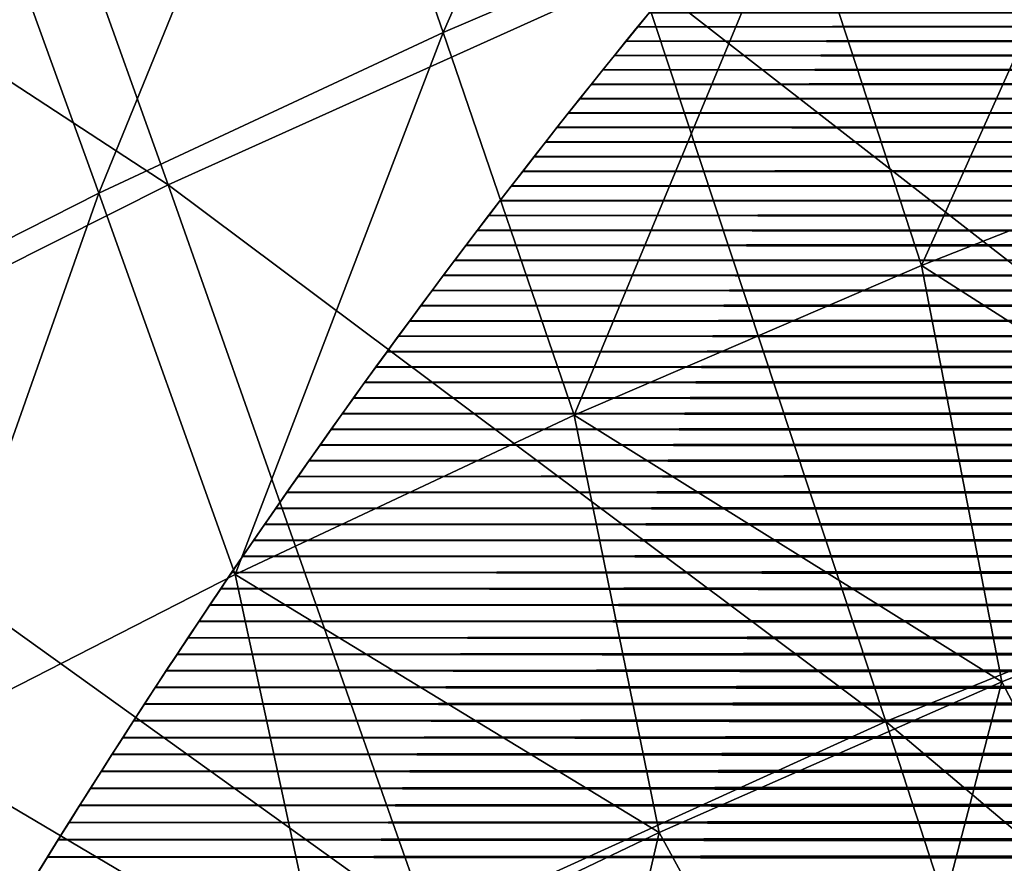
# Model space of a CAD drawing. Header units: millimetres. Extents: x -300 to 300, y -500 to 500.
# Tile 693 of 988: x -119 to -105, y 383 to 396. Entities that reach past the tile are written whole.
import ezdxf

# ---------------------------------------------------------------- set-up
doc = ezdxf.new("R2010")
doc.units = ezdxf.units.MM
doc.header["$LTSCALE"] = 81.481481
for name, color, linetype in [('20', 7, 'CONTINUOUS'), ('22', 7, 'CONTINUOUS'), ('3', 7, 'CONTINUOUS'), ('5', 7, 'CONTINUOUS'), ('6', 7, 'CONTINUOUS')]:
    doc.layers.add(name, color=color, linetype=linetype)

msp = doc.modelspace()

# ---------------------------------------------------------------- linework, layer by layer
at = {"layer": '20', "color": 7, "linetype": 'CONTINUOUS'}
for points in [[(-127.574, 400.319, 58.066), (-116.995, 393.4, 60.571), (-120.702, 403.737, 58.223), (-127.574, 400.319, 58.066)], [(-116.995, 393.4, 60.571), (-110.11, 396.501, 60.719), (-120.702, 403.737, 58.223), (-116.995, 393.4, 60.571)], [(-123.667, 390.043, 60.415), (-116.995, 393.4, 60.571), (-127.574, 400.319, 58.066), (-123.667, 390.043, 60.415)], [(-110.11, 396.501, 60.719), (-99.611, 388.334, 63.002), (-103.007, 399.347, 60.86), (-110.11, 396.501, 60.719)], [(-116.995, 393.4, 60.571), (-106.487, 385.543, 62.863), (-110.11, 396.501, 60.719), (-116.995, 393.4, 60.571)], [(-106.487, 385.543, 62.863), (-99.611, 388.334, 63.002), (-110.11, 396.501, 60.719), (-106.487, 385.543, 62.863)], [(-123.667, 390.043, 60.415), (-113.156, 382.504, 62.717), (-116.995, 393.4, 60.571), (-123.667, 390.043, 60.415)], [(-113.156, 382.504, 62.717), (-106.487, 385.543, 62.863), (-116.995, 393.4, 60.571), (-113.156, 382.504, 62.717)], [(-119.617, 379.214, 62.564), (-113.156, 382.504, 62.717), (-123.667, 390.043, 60.415), (-119.617, 379.214, 62.564)], [(-106.487, 385.543, 62.863), (-96.106, 376.765, 64.949), (-99.611, 388.334, 63.002), (-106.487, 385.543, 62.863)], [(-113.156, 382.504, 62.717), (-102.748, 374.036, 64.814), (-106.487, 385.543, 62.863), (-113.156, 382.504, 62.717)], [(-102.748, 374.036, 64.814), (-96.106, 376.765, 64.949), (-106.487, 385.543, 62.863), (-102.748, 374.036, 64.814)]]:
    msp.add_3dface(points, dxfattribs=at)
at = {"layer": '22', "color": 7, "linetype": 'CONTINUOUS'}
for points in [[(-114.843, 401.046, 44.033), (-109.596, 403.272, 44.141), (-112.968, 395.627, 45.274), (-114.843, 401.046, 44.033)], [(-112.968, 395.627, 45.274), (-109.596, 403.272, 44.141), (-107.801, 397.837, 45.381), (-112.968, 395.627, 45.274)], [(-119.964, 398.675, 43.921), (-114.843, 401.046, 44.033), (-118.011, 393.275, 45.163), (-119.964, 398.675, 43.921)], [(-118.011, 393.275, 45.163), (-114.843, 401.046, 44.033), (-112.968, 395.627, 45.274), (-118.011, 393.275, 45.163)], [(-107.801, 397.837, 45.381), (-102.51, 399.907, 45.484), (-105.965, 392.215, 46.566), (-107.801, 397.837, 45.381)], [(-105.965, 392.215, 46.566), (-102.51, 399.907, 45.484), (-100.76, 394.268, 46.669), (-105.965, 392.215, 46.566)], [(-122.933, 390.78, 45.048), (-119.964, 398.675, 43.921), (-118.011, 393.275, 45.163), (-122.933, 390.78, 45.048)], [(-112.968, 395.627, 45.274), (-107.801, 397.837, 45.381), (-111.049, 390.024, 46.46), (-112.968, 395.627, 45.274)], [(-111.049, 390.024, 46.46), (-107.801, 397.837, 45.381), (-105.965, 392.215, 46.566), (-111.049, 390.024, 46.46)], [(-118.011, 393.275, 45.163), (-112.968, 395.627, 45.274), (-116.013, 387.693, 46.349), (-118.011, 393.275, 45.163)], [(-116.013, 387.693, 46.349), (-112.968, 395.627, 45.274), (-111.049, 390.024, 46.46), (-116.013, 387.693, 46.349)], [(-105.965, 392.215, 46.566), (-100.76, 394.268, 46.669), (-99.654, 388.185, 47.785), (-105.965, 392.215, 46.566)], [(-122.933, 390.78, 45.048), (-118.011, 393.275, 45.163), (-120.856, 385.22, 46.236), (-122.933, 390.78, 45.048)], [(-120.856, 385.22, 46.236), (-118.011, 393.275, 45.163), (-116.013, 387.693, 46.349), (-120.856, 385.22, 46.236)], [(-111.049, 390.024, 46.46), (-105.965, 392.215, 46.566), (-104.789, 386.12, 47.683), (-111.049, 390.024, 46.46)], [(-104.789, 386.12, 47.683), (-105.965, 392.215, 46.566), (-99.654, 388.185, 47.785), (-104.789, 386.12, 47.683)], [(-116.013, 387.693, 46.349), (-111.049, 390.024, 46.46), (-109.803, 383.916, 47.576), (-116.013, 387.693, 46.349)], [(-109.803, 383.916, 47.576), (-111.049, 390.024, 46.46), (-104.789, 386.12, 47.683), (-109.803, 383.916, 47.576)], [(-104.789, 386.12, 47.683), (-99.654, 388.185, 47.785), (-101.87, 380.558, 48.78), (-104.789, 386.12, 47.683)], [(-120.856, 385.22, 46.236), (-116.013, 387.693, 46.349), (-114.697, 381.572, 47.465), (-120.856, 385.22, 46.236)], [(-114.697, 381.572, 47.465), (-116.013, 387.693, 46.349), (-109.803, 383.916, 47.576), (-114.697, 381.572, 47.465)], [(-109.803, 383.916, 47.576), (-104.789, 386.12, 47.683), (-106.793, 378.417, 48.676), (-109.803, 383.916, 47.576)], [(-104.789, 386.12, 47.683), (-101.87, 380.558, 48.78), (-106.793, 378.417, 48.676), (-104.789, 386.12, 47.683)], [(-119.473, 379.085, 47.352), (-120.856, 385.22, 46.236), (-114.697, 381.572, 47.465), (-119.473, 379.085, 47.352)], [(-114.697, 381.572, 47.465), (-109.803, 383.916, 47.576), (-111.601, 376.138, 48.568), (-114.697, 381.572, 47.465)], [(-109.803, 383.916, 47.576), (-106.793, 378.417, 48.676), (-111.601, 376.138, 48.568), (-109.803, 383.916, 47.576)]]:
    msp.add_3dface(points, dxfattribs=at)
at = {"layer": '3', "color": 7, "linetype": 'CONTINUOUS'}
for points in [[(-110.121, 395.709, 11), (-110.118, 395.713, 16), (-109.949, 395.918, 11), (-110.121, 395.709, 11)], [(-110.118, 395.713, 16), (-109.946, 395.922, 16), (-109.949, 395.918, 11), (-110.118, 395.713, 16)], [(-110.291, 395.499, 11), (-110.289, 395.503, 16), (-110.121, 395.709, 11), (-110.291, 395.499, 11)], [(-110.289, 395.503, 16), (-110.118, 395.713, 16), (-110.121, 395.709, 11), (-110.289, 395.503, 16)], [(-110.461, 395.289, 11), (-110.459, 395.293, 16), (-110.291, 395.499, 11), (-110.461, 395.289, 11)], [(-110.459, 395.293, 16), (-110.289, 395.503, 16), (-110.291, 395.499, 11), (-110.459, 395.293, 16)], [(-110.628, 395.083, 16), (-110.459, 395.293, 16), (-110.461, 395.289, 11), (-110.628, 395.083, 16)], [(-110.631, 395.079, 11), (-110.628, 395.083, 16), (-110.461, 395.289, 11), (-110.631, 395.079, 11)], [(-110.799, 394.869, 11), (-110.797, 394.873, 16), (-110.631, 395.079, 11), (-110.799, 394.869, 11)], [(-110.797, 394.873, 16), (-110.628, 395.083, 16), (-110.631, 395.079, 11), (-110.797, 394.873, 16)], [(-110.967, 394.659, 11), (-110.965, 394.662, 16), (-110.799, 394.869, 11), (-110.967, 394.659, 11)], [(-110.965, 394.662, 16), (-110.797, 394.873, 16), (-110.799, 394.869, 11), (-110.965, 394.662, 16)], [(-111.135, 394.448, 11), (-111.132, 394.451, 16), (-110.967, 394.659, 11), (-111.135, 394.448, 11)], [(-111.132, 394.451, 16), (-110.965, 394.662, 16), (-110.967, 394.659, 11), (-111.132, 394.451, 16)], [(-111.302, 394.236, 11), (-111.299, 394.24, 16), (-111.135, 394.448, 11), (-111.302, 394.236, 11)], [(-111.299, 394.24, 16), (-111.132, 394.451, 16), (-111.135, 394.448, 11), (-111.299, 394.24, 16)], [(-111.469, 394.023, 11), (-111.466, 394.027, 16), (-111.302, 394.236, 11), (-111.469, 394.023, 11)], [(-111.466, 394.027, 16), (-111.299, 394.24, 16), (-111.302, 394.236, 11), (-111.466, 394.027, 16)], [(-111.636, 393.81, 11), (-111.634, 393.813, 16), (-111.469, 394.023, 11), (-111.636, 393.81, 11)], [(-111.634, 393.813, 16), (-111.466, 394.027, 16), (-111.469, 394.023, 11), (-111.634, 393.813, 16)], [(-111.803, 393.595, 11), (-111.8, 393.599, 16), (-111.636, 393.81, 11), (-111.803, 393.595, 11)], [(-111.8, 393.599, 16), (-111.634, 393.813, 16), (-111.636, 393.81, 11), (-111.8, 393.599, 16)], [(-111.97, 393.38, 11), (-111.967, 393.383, 16), (-111.803, 393.595, 11), (-111.97, 393.38, 11)], [(-111.967, 393.383, 16), (-111.8, 393.599, 16), (-111.803, 393.595, 11), (-111.967, 393.383, 16)], [(-112.136, 393.164, 11), (-112.133, 393.167, 16), (-111.97, 393.38, 11), (-112.136, 393.164, 11)], [(-112.133, 393.167, 16), (-111.967, 393.383, 16), (-111.97, 393.38, 11), (-112.133, 393.167, 16)], [(-112.302, 392.947, 11), (-112.3, 392.95, 16), (-112.136, 393.164, 11), (-112.302, 392.947, 11)], [(-112.3, 392.95, 16), (-112.133, 393.167, 16), (-112.136, 393.164, 11), (-112.3, 392.95, 16)], [(-112.468, 392.729, 11), (-112.466, 392.732, 16), (-112.302, 392.947, 11), (-112.468, 392.729, 11)], [(-112.466, 392.732, 16), (-112.3, 392.95, 16), (-112.302, 392.947, 11), (-112.466, 392.732, 16)], [(-112.634, 392.51, 11), (-112.631, 392.514, 16), (-112.468, 392.729, 11), (-112.634, 392.51, 11)], [(-112.631, 392.514, 16), (-112.466, 392.732, 16), (-112.468, 392.729, 11), (-112.631, 392.514, 16)], [(-112.8, 392.291, 11), (-112.797, 392.294, 16), (-112.634, 392.51, 11), (-112.8, 392.291, 11)], [(-112.797, 392.294, 16), (-112.631, 392.514, 16), (-112.634, 392.51, 11), (-112.797, 392.294, 16)], [(-112.965, 392.07, 11), (-112.962, 392.074, 16), (-112.8, 392.291, 11), (-112.965, 392.07, 11)], [(-112.962, 392.074, 16), (-112.797, 392.294, 16), (-112.8, 392.291, 11), (-112.962, 392.074, 16)], [(-113.13, 391.849, 11), (-113.128, 391.853, 16), (-112.965, 392.07, 11), (-113.13, 391.849, 11)], [(-113.128, 391.853, 16), (-112.962, 392.074, 16), (-112.965, 392.07, 11), (-113.128, 391.853, 16)], [(-113.295, 391.627, 11), (-113.293, 391.63, 16), (-113.13, 391.849, 11), (-113.295, 391.627, 11)], [(-113.293, 391.63, 16), (-113.128, 391.853, 16), (-113.13, 391.849, 11), (-113.293, 391.63, 16)], [(-113.46, 391.404, 11), (-113.457, 391.407, 16), (-113.295, 391.627, 11), (-113.46, 391.404, 11)], [(-113.457, 391.407, 16), (-113.293, 391.63, 16), (-113.295, 391.627, 11), (-113.457, 391.407, 16)], [(-113.625, 391.18, 11), (-113.622, 391.183, 16), (-113.46, 391.404, 11), (-113.625, 391.18, 11)], [(-113.622, 391.183, 16), (-113.457, 391.407, 16), (-113.46, 391.404, 11), (-113.622, 391.183, 16)], [(-113.789, 390.955, 11), (-113.786, 390.959, 16), (-113.625, 391.18, 11), (-113.789, 390.955, 11)], [(-113.786, 390.959, 16), (-113.622, 391.183, 16), (-113.625, 391.18, 11), (-113.786, 390.959, 16)], [(-113.953, 390.729, 11), (-113.951, 390.733, 16), (-113.789, 390.955, 11), (-113.953, 390.729, 11)], [(-113.951, 390.733, 16), (-113.786, 390.959, 16), (-113.789, 390.955, 11), (-113.951, 390.733, 16)], [(-114.117, 390.503, 11), (-114.114, 390.507, 16), (-113.953, 390.729, 11), (-114.117, 390.503, 11)], [(-114.114, 390.507, 16), (-113.951, 390.733, 16), (-113.953, 390.729, 11), (-114.114, 390.507, 16)], [(-114.281, 390.275, 11), (-114.278, 390.279, 16), (-114.117, 390.503, 11), (-114.281, 390.275, 11)], [(-114.278, 390.279, 16), (-114.114, 390.507, 16), (-114.117, 390.503, 11), (-114.278, 390.279, 16)], [(-114.444, 390.047, 11), (-114.441, 390.051, 16), (-114.281, 390.275, 11), (-114.444, 390.047, 11)], [(-114.441, 390.051, 16), (-114.278, 390.279, 16), (-114.281, 390.275, 11), (-114.441, 390.051, 16)], [(-114.607, 389.818, 11), (-114.605, 389.822, 16), (-114.444, 390.047, 11), (-114.607, 389.818, 11)], [(-114.605, 389.822, 16), (-114.441, 390.051, 16), (-114.444, 390.047, 11), (-114.605, 389.822, 16)], [(-114.77, 389.588, 11), (-114.767, 389.592, 16), (-114.607, 389.818, 11), (-114.77, 389.588, 11)], [(-114.767, 389.592, 16), (-114.605, 389.822, 16), (-114.607, 389.818, 11), (-114.767, 389.592, 16)], [(-114.933, 389.358, 11), (-114.93, 389.362, 16), (-114.77, 389.588, 11), (-114.933, 389.358, 11)], [(-114.93, 389.362, 16), (-114.767, 389.592, 16), (-114.77, 389.588, 11), (-114.93, 389.362, 16)], [(-115.095, 389.126, 11), (-115.092, 389.13, 16), (-114.933, 389.358, 11), (-115.095, 389.126, 11)], [(-115.092, 389.13, 16), (-114.93, 389.362, 16), (-114.933, 389.358, 11), (-115.092, 389.13, 16)], [(-115.257, 388.894, 11), (-115.255, 388.898, 16), (-115.095, 389.126, 11), (-115.257, 388.894, 11)], [(-115.255, 388.898, 16), (-115.092, 389.13, 16), (-115.095, 389.126, 11), (-115.255, 388.898, 16)], [(-115.419, 388.661, 11), (-115.417, 388.665, 16), (-115.257, 388.894, 11), (-115.419, 388.661, 11)], [(-115.417, 388.665, 16), (-115.255, 388.898, 16), (-115.257, 388.894, 11), (-115.417, 388.665, 16)], [(-115.581, 388.427, 11), (-115.578, 388.43, 16), (-115.419, 388.661, 11), (-115.581, 388.427, 11)], [(-115.578, 388.43, 16), (-115.417, 388.665, 16), (-115.419, 388.661, 11), (-115.578, 388.43, 16)], [(-115.742, 388.192, 11), (-115.74, 388.196, 16), (-115.581, 388.427, 11), (-115.742, 388.192, 11)], [(-115.74, 388.196, 16), (-115.578, 388.43, 16), (-115.581, 388.427, 11), (-115.74, 388.196, 16)], [(-115.903, 387.956, 11), (-115.901, 387.96, 16), (-115.742, 388.192, 11), (-115.903, 387.956, 11)], [(-115.901, 387.96, 16), (-115.74, 388.196, 16), (-115.742, 388.192, 11), (-115.901, 387.96, 16)], [(-116.064, 387.72, 11), (-116.061, 387.723, 16), (-115.903, 387.956, 11), (-116.064, 387.72, 11)], [(-116.061, 387.723, 16), (-115.901, 387.96, 16), (-115.903, 387.956, 11), (-116.061, 387.723, 16)], [(-116.224, 387.482, 11), (-116.222, 387.486, 16), (-116.064, 387.72, 11), (-116.224, 387.482, 11)], [(-116.222, 387.486, 16), (-116.061, 387.723, 16), (-116.064, 387.72, 11), (-116.222, 387.486, 16)], [(-116.384, 387.244, 11), (-116.382, 387.248, 16), (-116.224, 387.482, 11), (-116.384, 387.244, 11)], [(-116.382, 387.248, 16), (-116.222, 387.486, 16), (-116.224, 387.482, 11), (-116.382, 387.248, 16)], [(-116.544, 387.005, 11), (-116.542, 387.009, 16), (-116.384, 387.244, 11), (-116.544, 387.005, 11)], [(-116.542, 387.009, 16), (-116.382, 387.248, 16), (-116.384, 387.244, 11), (-116.542, 387.009, 16)], [(-116.704, 386.765, 11), (-116.702, 386.768, 16), (-116.544, 387.005, 11), (-116.704, 386.765, 11)], [(-116.702, 386.768, 16), (-116.542, 387.009, 16), (-116.544, 387.005, 11), (-116.702, 386.768, 16)], [(-116.864, 386.524, 11), (-116.861, 386.527, 16), (-116.704, 386.765, 11), (-116.864, 386.524, 11)], [(-116.861, 386.527, 16), (-116.702, 386.768, 16), (-116.704, 386.765, 11), (-116.861, 386.527, 16)], [(-117.023, 386.282, 11), (-117.021, 386.286, 16), (-116.864, 386.524, 11), (-117.023, 386.282, 11)], [(-117.021, 386.286, 16), (-116.861, 386.527, 16), (-116.864, 386.524, 11), (-117.021, 386.286, 16)], [(-117.183, 386.039, 11), (-117.18, 386.043, 16), (-117.023, 386.282, 11), (-117.183, 386.039, 11)], [(-117.18, 386.043, 16), (-117.021, 386.286, 16), (-117.023, 386.282, 11), (-117.18, 386.043, 16)], [(-117.341, 385.795, 11), (-117.339, 385.799, 16), (-117.183, 386.039, 11), (-117.341, 385.795, 11)], [(-117.339, 385.799, 16), (-117.18, 386.043, 16), (-117.183, 386.039, 11), (-117.339, 385.799, 16)], [(-117.5, 385.55, 11), (-117.497, 385.554, 16), (-117.341, 385.795, 11), (-117.5, 385.55, 11)], [(-117.497, 385.554, 16), (-117.339, 385.799, 16), (-117.341, 385.795, 11), (-117.497, 385.554, 16)], [(-117.658, 385.304, 11), (-117.656, 385.308, 16), (-117.5, 385.55, 11), (-117.658, 385.304, 11)], [(-117.656, 385.308, 16), (-117.497, 385.554, 16), (-117.5, 385.55, 11), (-117.656, 385.308, 16)], [(-117.817, 385.057, 11), (-117.814, 385.061, 16), (-117.658, 385.304, 11), (-117.817, 385.057, 11)], [(-117.814, 385.061, 16), (-117.656, 385.308, 16), (-117.658, 385.304, 11), (-117.814, 385.061, 16)], [(-117.975, 384.81, 11), (-117.972, 384.814, 16), (-117.817, 385.057, 11), (-117.975, 384.81, 11)], [(-117.972, 384.814, 16), (-117.814, 385.061, 16), (-117.817, 385.057, 11), (-117.972, 384.814, 16)], [(-118.132, 384.561, 11), (-118.13, 384.565, 16), (-117.975, 384.81, 11), (-118.132, 384.561, 11)], [(-118.13, 384.565, 16), (-117.972, 384.814, 16), (-117.975, 384.81, 11), (-118.13, 384.565, 16)], [(-118.29, 384.311, 11), (-118.288, 384.315, 16), (-118.132, 384.561, 11), (-118.29, 384.311, 11)], [(-118.288, 384.315, 16), (-118.13, 384.565, 16), (-118.132, 384.561, 11), (-118.288, 384.315, 16)], [(-118.447, 384.061, 11), (-118.445, 384.064, 16), (-118.29, 384.311, 11), (-118.447, 384.061, 11)], [(-118.445, 384.064, 16), (-118.288, 384.315, 16), (-118.29, 384.311, 11), (-118.445, 384.064, 16)], [(-118.605, 383.809, 11), (-118.602, 383.812, 16), (-118.447, 384.061, 11), (-118.605, 383.809, 11)], [(-118.602, 383.812, 16), (-118.445, 384.064, 16), (-118.447, 384.061, 11), (-118.602, 383.812, 16)], [(-118.762, 383.556, 11), (-118.759, 383.559, 16), (-118.605, 383.809, 11), (-118.762, 383.556, 11)], [(-118.759, 383.559, 16), (-118.602, 383.812, 16), (-118.605, 383.809, 11), (-118.759, 383.559, 16)], [(-118.918, 383.302, 11), (-118.916, 383.305, 16), (-118.762, 383.556, 11), (-118.918, 383.302, 11)], [(-118.916, 383.305, 16), (-118.759, 383.559, 16), (-118.762, 383.556, 11), (-118.916, 383.305, 16)]]:
    msp.add_3dface(points, dxfattribs=at)
at = {"layer": '5', "color": 7, "linetype": 'CONTINUOUS'}
for points in [[(110.118, 395.713, 11), (-110.121, 395.709, 11), (-109.949, 395.918, 11), (110.118, 395.713, 11)], [(109.946, 395.922, 11), (110.118, 395.713, 11), (-109.949, 395.918, 11), (109.946, 395.922, 11)], [(110.289, 395.503, 11), (-110.291, 395.499, 11), (-110.121, 395.709, 11), (110.289, 395.503, 11)], [(110.118, 395.713, 11), (110.289, 395.503, 11), (-110.121, 395.709, 11), (110.118, 395.713, 11)], [(110.459, 395.293, 11), (-110.461, 395.289, 11), (-110.291, 395.499, 11), (110.459, 395.293, 11)], [(110.289, 395.503, 11), (110.459, 395.293, 11), (-110.291, 395.499, 11), (110.289, 395.503, 11)], [(110.459, 395.293, 11), (110.628, 395.083, 11), (-110.461, 395.289, 11), (110.459, 395.293, 11)], [(110.628, 395.083, 11), (-110.631, 395.079, 11), (-110.461, 395.289, 11), (110.628, 395.083, 11)], [(110.797, 394.873, 11), (-110.799, 394.869, 11), (-110.631, 395.079, 11), (110.797, 394.873, 11)], [(110.628, 395.083, 11), (110.797, 394.873, 11), (-110.631, 395.079, 11), (110.628, 395.083, 11)], [(110.965, 394.662, 11), (-110.967, 394.659, 11), (-110.799, 394.869, 11), (110.965, 394.662, 11)], [(110.797, 394.873, 11), (110.965, 394.662, 11), (-110.799, 394.869, 11), (110.797, 394.873, 11)], [(111.132, 394.451, 11), (-111.135, 394.448, 11), (-110.967, 394.659, 11), (111.132, 394.451, 11)], [(110.965, 394.662, 11), (111.132, 394.451, 11), (-110.967, 394.659, 11), (110.965, 394.662, 11)], [(111.299, 394.24, 11), (-111.302, 394.236, 11), (-111.135, 394.448, 11), (111.299, 394.24, 11)], [(111.132, 394.451, 11), (111.299, 394.24, 11), (-111.135, 394.448, 11), (111.132, 394.451, 11)], [(111.466, 394.027, 11), (-111.469, 394.023, 11), (-111.302, 394.236, 11), (111.466, 394.027, 11)], [(111.299, 394.24, 11), (111.466, 394.027, 11), (-111.302, 394.236, 11), (111.299, 394.24, 11)], [(111.634, 393.813, 11), (-111.636, 393.81, 11), (-111.469, 394.023, 11), (111.634, 393.813, 11)], [(111.466, 394.027, 11), (111.634, 393.813, 11), (-111.469, 394.023, 11), (111.466, 394.027, 11)], [(111.8, 393.599, 11), (-111.803, 393.595, 11), (-111.636, 393.81, 11), (111.8, 393.599, 11)], [(111.634, 393.813, 11), (111.8, 393.599, 11), (-111.636, 393.81, 11), (111.634, 393.813, 11)], [(111.967, 393.383, 11), (-111.97, 393.38, 11), (-111.803, 393.595, 11), (111.967, 393.383, 11)], [(111.8, 393.599, 11), (111.967, 393.383, 11), (-111.803, 393.595, 11), (111.8, 393.599, 11)], [(112.133, 393.167, 11), (-112.136, 393.164, 11), (-111.97, 393.38, 11), (112.133, 393.167, 11)], [(111.967, 393.383, 11), (112.133, 393.167, 11), (-111.97, 393.38, 11), (111.967, 393.383, 11)], [(112.3, 392.95, 11), (-112.302, 392.947, 11), (-112.136, 393.164, 11), (112.3, 392.95, 11)], [(112.133, 393.167, 11), (112.3, 392.95, 11), (-112.136, 393.164, 11), (112.133, 393.167, 11)], [(112.466, 392.732, 11), (-112.468, 392.729, 11), (-112.302, 392.947, 11), (112.466, 392.732, 11)], [(112.3, 392.95, 11), (112.466, 392.732, 11), (-112.302, 392.947, 11), (112.3, 392.95, 11)], [(112.631, 392.514, 11), (-112.634, 392.51, 11), (-112.468, 392.729, 11), (112.631, 392.514, 11)], [(112.466, 392.732, 11), (112.631, 392.514, 11), (-112.468, 392.729, 11), (112.466, 392.732, 11)], [(112.797, 392.294, 11), (-112.8, 392.291, 11), (-112.634, 392.51, 11), (112.797, 392.294, 11)], [(112.631, 392.514, 11), (112.797, 392.294, 11), (-112.634, 392.51, 11), (112.631, 392.514, 11)], [(112.962, 392.074, 11), (-112.965, 392.07, 11), (-112.8, 392.291, 11), (112.962, 392.074, 11)], [(112.797, 392.294, 11), (112.962, 392.074, 11), (-112.8, 392.291, 11), (112.797, 392.294, 11)], [(113.128, 391.853, 11), (-113.13, 391.849, 11), (-112.965, 392.07, 11), (113.128, 391.853, 11)], [(112.962, 392.074, 11), (113.128, 391.853, 11), (-112.965, 392.07, 11), (112.962, 392.074, 11)], [(113.293, 391.63, 11), (-113.295, 391.627, 11), (-113.13, 391.849, 11), (113.293, 391.63, 11)], [(113.128, 391.853, 11), (113.293, 391.63, 11), (-113.13, 391.849, 11), (113.128, 391.853, 11)], [(113.457, 391.407, 11), (-113.46, 391.404, 11), (-113.295, 391.627, 11), (113.457, 391.407, 11)], [(113.293, 391.63, 11), (113.457, 391.407, 11), (-113.295, 391.627, 11), (113.293, 391.63, 11)], [(113.622, 391.183, 11), (-113.625, 391.18, 11), (-113.46, 391.404, 11), (113.622, 391.183, 11)], [(113.457, 391.407, 11), (113.622, 391.183, 11), (-113.46, 391.404, 11), (113.457, 391.407, 11)], [(113.786, 390.959, 11), (-113.789, 390.955, 11), (-113.625, 391.18, 11), (113.786, 390.959, 11)], [(113.622, 391.183, 11), (113.786, 390.959, 11), (-113.625, 391.18, 11), (113.622, 391.183, 11)], [(113.951, 390.733, 11), (-113.953, 390.729, 11), (-113.789, 390.955, 11), (113.951, 390.733, 11)], [(113.786, 390.959, 11), (113.951, 390.733, 11), (-113.789, 390.955, 11), (113.786, 390.959, 11)], [(114.114, 390.507, 11), (-114.117, 390.503, 11), (-113.953, 390.729, 11), (114.114, 390.507, 11)], [(113.951, 390.733, 11), (114.114, 390.507, 11), (-113.953, 390.729, 11), (113.951, 390.733, 11)], [(114.278, 390.279, 11), (-114.281, 390.275, 11), (-114.117, 390.503, 11), (114.278, 390.279, 11)], [(114.114, 390.507, 11), (114.278, 390.279, 11), (-114.117, 390.503, 11), (114.114, 390.507, 11)], [(114.441, 390.051, 11), (-114.444, 390.047, 11), (-114.281, 390.275, 11), (114.441, 390.051, 11)], [(114.278, 390.279, 11), (114.441, 390.051, 11), (-114.281, 390.275, 11), (114.278, 390.279, 11)], [(114.605, 389.822, 11), (-114.607, 389.818, 11), (-114.444, 390.047, 11), (114.605, 389.822, 11)], [(114.441, 390.051, 11), (114.605, 389.822, 11), (-114.444, 390.047, 11), (114.441, 390.051, 11)], [(114.767, 389.592, 11), (-114.77, 389.588, 11), (-114.607, 389.818, 11), (114.767, 389.592, 11)], [(114.605, 389.822, 11), (114.767, 389.592, 11), (-114.607, 389.818, 11), (114.605, 389.822, 11)], [(114.93, 389.362, 11), (-114.933, 389.358, 11), (-114.77, 389.588, 11), (114.93, 389.362, 11)], [(114.767, 389.592, 11), (114.93, 389.362, 11), (-114.77, 389.588, 11), (114.767, 389.592, 11)], [(115.092, 389.13, 11), (-115.095, 389.126, 11), (-114.933, 389.358, 11), (115.092, 389.13, 11)], [(114.93, 389.362, 11), (115.092, 389.13, 11), (-114.933, 389.358, 11), (114.93, 389.362, 11)], [(115.255, 388.898, 11), (-115.257, 388.894, 11), (-115.095, 389.126, 11), (115.255, 388.898, 11)], [(115.092, 389.13, 11), (115.255, 388.898, 11), (-115.095, 389.126, 11), (115.092, 389.13, 11)], [(115.417, 388.665, 11), (-115.419, 388.661, 11), (-115.257, 388.894, 11), (115.417, 388.665, 11)], [(115.255, 388.898, 11), (115.417, 388.665, 11), (-115.257, 388.894, 11), (115.255, 388.898, 11)], [(115.578, 388.43, 11), (-115.581, 388.427, 11), (-115.419, 388.661, 11), (115.578, 388.43, 11)], [(115.417, 388.665, 11), (115.578, 388.43, 11), (-115.419, 388.661, 11), (115.417, 388.665, 11)], [(115.74, 388.196, 11), (-115.742, 388.192, 11), (-115.581, 388.427, 11), (115.74, 388.196, 11)], [(115.578, 388.43, 11), (115.74, 388.196, 11), (-115.581, 388.427, 11), (115.578, 388.43, 11)], [(115.901, 387.96, 11), (-115.903, 387.956, 11), (-115.742, 388.192, 11), (115.901, 387.96, 11)], [(115.74, 388.196, 11), (115.901, 387.96, 11), (-115.742, 388.192, 11), (115.74, 388.196, 11)], [(116.061, 387.723, 11), (-116.064, 387.72, 11), (-115.903, 387.956, 11), (116.061, 387.723, 11)], [(115.901, 387.96, 11), (116.061, 387.723, 11), (-115.903, 387.956, 11), (115.901, 387.96, 11)], [(116.222, 387.486, 11), (-116.224, 387.482, 11), (-116.064, 387.72, 11), (116.222, 387.486, 11)], [(116.061, 387.723, 11), (116.222, 387.486, 11), (-116.064, 387.72, 11), (116.061, 387.723, 11)], [(116.382, 387.248, 11), (-116.384, 387.244, 11), (-116.224, 387.482, 11), (116.382, 387.248, 11)], [(116.222, 387.486, 11), (116.382, 387.248, 11), (-116.224, 387.482, 11), (116.222, 387.486, 11)], [(116.542, 387.009, 11), (-116.544, 387.005, 11), (-116.384, 387.244, 11), (116.542, 387.009, 11)], [(116.382, 387.248, 11), (116.542, 387.009, 11), (-116.384, 387.244, 11), (116.382, 387.248, 11)], [(116.702, 386.768, 11), (-116.704, 386.765, 11), (-116.544, 387.005, 11), (116.702, 386.768, 11)], [(116.542, 387.009, 11), (116.702, 386.768, 11), (-116.544, 387.005, 11), (116.542, 387.009, 11)], [(116.861, 386.527, 11), (-116.864, 386.524, 11), (-116.704, 386.765, 11), (116.861, 386.527, 11)], [(116.702, 386.768, 11), (116.861, 386.527, 11), (-116.704, 386.765, 11), (116.702, 386.768, 11)], [(117.021, 386.286, 11), (-117.023, 386.282, 11), (-116.864, 386.524, 11), (117.021, 386.286, 11)], [(116.861, 386.527, 11), (117.021, 386.286, 11), (-116.864, 386.524, 11), (116.861, 386.527, 11)], [(117.18, 386.043, 11), (-117.183, 386.039, 11), (-117.023, 386.282, 11), (117.18, 386.043, 11)], [(117.021, 386.286, 11), (117.18, 386.043, 11), (-117.023, 386.282, 11), (117.021, 386.286, 11)], [(117.339, 385.799, 11), (-117.341, 385.795, 11), (-117.183, 386.039, 11), (117.339, 385.799, 11)], [(117.18, 386.043, 11), (117.339, 385.799, 11), (-117.183, 386.039, 11), (117.18, 386.043, 11)], [(117.497, 385.554, 11), (-117.5, 385.55, 11), (-117.341, 385.795, 11), (117.497, 385.554, 11)], [(117.339, 385.799, 11), (117.497, 385.554, 11), (-117.341, 385.795, 11), (117.339, 385.799, 11)], [(117.656, 385.308, 11), (-117.658, 385.304, 11), (-117.5, 385.55, 11), (117.656, 385.308, 11)], [(117.497, 385.554, 11), (117.656, 385.308, 11), (-117.5, 385.55, 11), (117.497, 385.554, 11)], [(117.814, 385.061, 11), (-117.817, 385.057, 11), (-117.658, 385.304, 11), (117.814, 385.061, 11)], [(117.656, 385.308, 11), (117.814, 385.061, 11), (-117.658, 385.304, 11), (117.656, 385.308, 11)], [(117.972, 384.814, 11), (-117.975, 384.81, 11), (-117.817, 385.057, 11), (117.972, 384.814, 11)], [(117.814, 385.061, 11), (117.972, 384.814, 11), (-117.817, 385.057, 11), (117.814, 385.061, 11)], [(118.13, 384.565, 11), (-118.132, 384.561, 11), (-117.975, 384.81, 11), (118.13, 384.565, 11)], [(117.972, 384.814, 11), (118.13, 384.565, 11), (-117.975, 384.81, 11), (117.972, 384.814, 11)], [(118.288, 384.315, 11), (-118.29, 384.311, 11), (-118.132, 384.561, 11), (118.288, 384.315, 11)], [(118.13, 384.565, 11), (118.288, 384.315, 11), (-118.132, 384.561, 11), (118.13, 384.565, 11)], [(118.445, 384.064, 11), (-118.447, 384.061, 11), (-118.29, 384.311, 11), (118.445, 384.064, 11)], [(118.288, 384.315, 11), (118.445, 384.064, 11), (-118.29, 384.311, 11), (118.288, 384.315, 11)], [(118.602, 383.812, 11), (-118.605, 383.809, 11), (-118.447, 384.061, 11), (118.602, 383.812, 11)], [(118.445, 384.064, 11), (118.602, 383.812, 11), (-118.447, 384.061, 11), (118.445, 384.064, 11)], [(118.759, 383.559, 11), (-118.762, 383.556, 11), (-118.605, 383.809, 11), (118.759, 383.559, 11)], [(118.602, 383.812, 11), (118.759, 383.559, 11), (-118.605, 383.809, 11), (118.602, 383.812, 11)], [(118.916, 383.305, 11), (-118.918, 383.302, 11), (-118.762, 383.556, 11), (118.916, 383.305, 11)], [(118.759, 383.559, 11), (118.916, 383.305, 11), (-118.762, 383.556, 11), (118.759, 383.559, 11)]]:
    msp.add_3dface(points, dxfattribs=at)
at = {"layer": '6', "color": 7, "linetype": 'CONTINUOUS'}
for points in [[(109.949, 395.918, 16), (-109.946, 395.922, 16), (-110.118, 395.713, 16), (109.949, 395.918, 16)], [(110.121, 395.709, 16), (109.949, 395.918, 16), (-110.118, 395.713, 16), (110.121, 395.709, 16)], [(110.121, 395.709, 16), (-110.118, 395.713, 16), (-110.289, 395.503, 16), (110.121, 395.709, 16)], [(110.291, 395.499, 16), (110.121, 395.709, 16), (-110.289, 395.503, 16), (110.291, 395.499, 16)], [(110.291, 395.499, 16), (-110.289, 395.503, 16), (-110.459, 395.293, 16), (110.291, 395.499, 16)], [(110.461, 395.289, 16), (110.291, 395.499, 16), (-110.459, 395.293, 16), (110.461, 395.289, 16)], [(110.461, 395.289, 16), (-110.459, 395.293, 16), (-110.628, 395.083, 16), (110.461, 395.289, 16)], [(110.631, 395.079, 16), (110.461, 395.289, 16), (-110.628, 395.083, 16), (110.631, 395.079, 16)], [(110.631, 395.079, 16), (-110.628, 395.083, 16), (-110.797, 394.873, 16), (110.631, 395.079, 16)], [(110.799, 394.869, 16), (110.631, 395.079, 16), (-110.797, 394.873, 16), (110.799, 394.869, 16)], [(110.799, 394.869, 16), (-110.797, 394.873, 16), (-110.965, 394.662, 16), (110.799, 394.869, 16)], [(110.967, 394.659, 16), (110.799, 394.869, 16), (-110.965, 394.662, 16), (110.967, 394.659, 16)], [(110.967, 394.659, 16), (-110.965, 394.662, 16), (-111.132, 394.451, 16), (110.967, 394.659, 16)], [(111.135, 394.448, 16), (110.967, 394.659, 16), (-111.132, 394.451, 16), (111.135, 394.448, 16)], [(111.135, 394.448, 16), (-111.132, 394.451, 16), (-111.299, 394.24, 16), (111.135, 394.448, 16)], [(111.302, 394.236, 16), (111.135, 394.448, 16), (-111.299, 394.24, 16), (111.302, 394.236, 16)], [(111.302, 394.236, 16), (-111.299, 394.24, 16), (-111.466, 394.027, 16), (111.302, 394.236, 16)], [(111.469, 394.023, 16), (111.302, 394.236, 16), (-111.466, 394.027, 16), (111.469, 394.023, 16)], [(111.469, 394.023, 16), (-111.466, 394.027, 16), (-111.634, 393.813, 16), (111.469, 394.023, 16)], [(111.636, 393.81, 16), (111.469, 394.023, 16), (-111.634, 393.813, 16), (111.636, 393.81, 16)], [(111.636, 393.81, 16), (-111.634, 393.813, 16), (-111.8, 393.599, 16), (111.636, 393.81, 16)], [(111.803, 393.595, 16), (111.636, 393.81, 16), (-111.8, 393.599, 16), (111.803, 393.595, 16)], [(111.803, 393.595, 16), (-111.8, 393.599, 16), (-111.967, 393.383, 16), (111.803, 393.595, 16)], [(111.97, 393.38, 16), (111.803, 393.595, 16), (-111.967, 393.383, 16), (111.97, 393.38, 16)], [(111.97, 393.38, 16), (-111.967, 393.383, 16), (-112.133, 393.167, 16), (111.97, 393.38, 16)], [(112.136, 393.164, 16), (111.97, 393.38, 16), (-112.133, 393.167, 16), (112.136, 393.164, 16)], [(112.136, 393.164, 16), (-112.133, 393.167, 16), (-112.3, 392.95, 16), (112.136, 393.164, 16)], [(112.302, 392.947, 16), (112.136, 393.164, 16), (-112.3, 392.95, 16), (112.302, 392.947, 16)], [(112.302, 392.947, 16), (-112.3, 392.95, 16), (-112.466, 392.732, 16), (112.302, 392.947, 16)], [(112.468, 392.729, 16), (112.302, 392.947, 16), (-112.466, 392.732, 16), (112.468, 392.729, 16)], [(112.468, 392.729, 16), (-112.466, 392.732, 16), (-112.631, 392.514, 16), (112.468, 392.729, 16)], [(112.634, 392.51, 16), (112.468, 392.729, 16), (-112.631, 392.514, 16), (112.634, 392.51, 16)], [(112.634, 392.51, 16), (-112.631, 392.514, 16), (-112.797, 392.294, 16), (112.634, 392.51, 16)], [(112.8, 392.291, 16), (112.634, 392.51, 16), (-112.797, 392.294, 16), (112.8, 392.291, 16)], [(112.8, 392.291, 16), (-112.797, 392.294, 16), (-112.962, 392.074, 16), (112.8, 392.291, 16)], [(112.965, 392.07, 16), (112.8, 392.291, 16), (-112.962, 392.074, 16), (112.965, 392.07, 16)], [(112.965, 392.07, 16), (-112.962, 392.074, 16), (-113.128, 391.853, 16), (112.965, 392.07, 16)], [(113.13, 391.849, 16), (112.965, 392.07, 16), (-113.128, 391.853, 16), (113.13, 391.849, 16)], [(113.13, 391.849, 16), (-113.128, 391.853, 16), (-113.293, 391.63, 16), (113.13, 391.849, 16)], [(113.295, 391.627, 16), (113.13, 391.849, 16), (-113.293, 391.63, 16), (113.295, 391.627, 16)], [(113.295, 391.627, 16), (-113.293, 391.63, 16), (-113.457, 391.407, 16), (113.295, 391.627, 16)], [(113.46, 391.404, 16), (113.295, 391.627, 16), (-113.457, 391.407, 16), (113.46, 391.404, 16)], [(113.46, 391.404, 16), (-113.457, 391.407, 16), (-113.622, 391.183, 16), (113.46, 391.404, 16)], [(113.625, 391.18, 16), (113.46, 391.404, 16), (-113.622, 391.183, 16), (113.625, 391.18, 16)], [(113.625, 391.18, 16), (-113.622, 391.183, 16), (-113.786, 390.959, 16), (113.625, 391.18, 16)], [(113.789, 390.955, 16), (113.625, 391.18, 16), (-113.786, 390.959, 16), (113.789, 390.955, 16)], [(113.789, 390.955, 16), (-113.786, 390.959, 16), (-113.951, 390.733, 16), (113.789, 390.955, 16)], [(113.953, 390.729, 16), (113.789, 390.955, 16), (-113.951, 390.733, 16), (113.953, 390.729, 16)], [(113.953, 390.729, 16), (-113.951, 390.733, 16), (-114.114, 390.507, 16), (113.953, 390.729, 16)], [(114.117, 390.503, 16), (113.953, 390.729, 16), (-114.114, 390.507, 16), (114.117, 390.503, 16)], [(114.117, 390.503, 16), (-114.114, 390.507, 16), (-114.278, 390.279, 16), (114.117, 390.503, 16)], [(114.281, 390.275, 16), (114.117, 390.503, 16), (-114.278, 390.279, 16), (114.281, 390.275, 16)], [(114.281, 390.275, 16), (-114.278, 390.279, 16), (-114.441, 390.051, 16), (114.281, 390.275, 16)], [(114.444, 390.047, 16), (114.281, 390.275, 16), (-114.441, 390.051, 16), (114.444, 390.047, 16)], [(114.444, 390.047, 16), (-114.441, 390.051, 16), (-114.605, 389.822, 16), (114.444, 390.047, 16)], [(114.607, 389.818, 16), (114.444, 390.047, 16), (-114.605, 389.822, 16), (114.607, 389.818, 16)], [(114.607, 389.818, 16), (-114.605, 389.822, 16), (-114.767, 389.592, 16), (114.607, 389.818, 16)], [(114.77, 389.588, 16), (114.607, 389.818, 16), (-114.767, 389.592, 16), (114.77, 389.588, 16)], [(114.77, 389.588, 16), (-114.767, 389.592, 16), (-114.93, 389.362, 16), (114.77, 389.588, 16)], [(114.933, 389.358, 16), (114.77, 389.588, 16), (-114.93, 389.362, 16), (114.933, 389.358, 16)], [(114.933, 389.358, 16), (-114.93, 389.362, 16), (-115.092, 389.13, 16), (114.933, 389.358, 16)], [(115.095, 389.126, 16), (114.933, 389.358, 16), (-115.092, 389.13, 16), (115.095, 389.126, 16)], [(115.095, 389.126, 16), (-115.092, 389.13, 16), (-115.255, 388.898, 16), (115.095, 389.126, 16)], [(115.257, 388.894, 16), (115.095, 389.126, 16), (-115.255, 388.898, 16), (115.257, 388.894, 16)], [(115.257, 388.894, 16), (-115.255, 388.898, 16), (-115.417, 388.665, 16), (115.257, 388.894, 16)], [(115.419, 388.661, 16), (115.257, 388.894, 16), (-115.417, 388.665, 16), (115.419, 388.661, 16)], [(115.419, 388.661, 16), (-115.417, 388.665, 16), (-115.578, 388.43, 16), (115.419, 388.661, 16)], [(115.581, 388.427, 16), (115.419, 388.661, 16), (-115.578, 388.43, 16), (115.581, 388.427, 16)], [(115.581, 388.427, 16), (-115.578, 388.43, 16), (-115.74, 388.196, 16), (115.581, 388.427, 16)], [(115.742, 388.192, 16), (115.581, 388.427, 16), (-115.74, 388.196, 16), (115.742, 388.192, 16)], [(115.742, 388.192, 16), (-115.74, 388.196, 16), (-115.901, 387.96, 16), (115.742, 388.192, 16)], [(115.903, 387.956, 16), (115.742, 388.192, 16), (-115.901, 387.96, 16), (115.903, 387.956, 16)], [(115.903, 387.956, 16), (-115.901, 387.96, 16), (-116.061, 387.723, 16), (115.903, 387.956, 16)], [(116.064, 387.72, 16), (115.903, 387.956, 16), (-116.061, 387.723, 16), (116.064, 387.72, 16)], [(116.064, 387.72, 16), (-116.061, 387.723, 16), (-116.222, 387.486, 16), (116.064, 387.72, 16)], [(116.224, 387.482, 16), (116.064, 387.72, 16), (-116.222, 387.486, 16), (116.224, 387.482, 16)], [(116.224, 387.482, 16), (-116.222, 387.486, 16), (-116.382, 387.248, 16), (116.224, 387.482, 16)], [(116.384, 387.244, 16), (116.224, 387.482, 16), (-116.382, 387.248, 16), (116.384, 387.244, 16)], [(116.384, 387.244, 16), (-116.382, 387.248, 16), (-116.542, 387.009, 16), (116.384, 387.244, 16)], [(116.544, 387.005, 16), (116.384, 387.244, 16), (-116.542, 387.009, 16), (116.544, 387.005, 16)], [(116.544, 387.005, 16), (-116.542, 387.009, 16), (-116.702, 386.768, 16), (116.544, 387.005, 16)], [(116.704, 386.765, 16), (116.544, 387.005, 16), (-116.702, 386.768, 16), (116.704, 386.765, 16)], [(116.704, 386.765, 16), (-116.702, 386.768, 16), (-116.861, 386.527, 16), (116.704, 386.765, 16)], [(116.864, 386.524, 16), (116.704, 386.765, 16), (-116.861, 386.527, 16), (116.864, 386.524, 16)], [(116.864, 386.524, 16), (-116.861, 386.527, 16), (-117.021, 386.286, 16), (116.864, 386.524, 16)], [(117.023, 386.282, 16), (116.864, 386.524, 16), (-117.021, 386.286, 16), (117.023, 386.282, 16)], [(117.023, 386.282, 16), (-117.021, 386.286, 16), (-117.18, 386.043, 16), (117.023, 386.282, 16)], [(117.183, 386.039, 16), (117.023, 386.282, 16), (-117.18, 386.043, 16), (117.183, 386.039, 16)], [(117.183, 386.039, 16), (-117.18, 386.043, 16), (-117.339, 385.799, 16), (117.183, 386.039, 16)], [(117.341, 385.795, 16), (117.183, 386.039, 16), (-117.339, 385.799, 16), (117.341, 385.795, 16)], [(117.341, 385.795, 16), (-117.339, 385.799, 16), (-117.497, 385.554, 16), (117.341, 385.795, 16)], [(117.5, 385.55, 16), (117.341, 385.795, 16), (-117.497, 385.554, 16), (117.5, 385.55, 16)], [(117.5, 385.55, 16), (-117.497, 385.554, 16), (-117.656, 385.308, 16), (117.5, 385.55, 16)], [(117.658, 385.304, 16), (117.5, 385.55, 16), (-117.656, 385.308, 16), (117.658, 385.304, 16)], [(117.658, 385.304, 16), (-117.656, 385.308, 16), (-117.814, 385.061, 16), (117.658, 385.304, 16)], [(117.817, 385.057, 16), (117.658, 385.304, 16), (-117.814, 385.061, 16), (117.817, 385.057, 16)], [(117.817, 385.057, 16), (-117.814, 385.061, 16), (-117.972, 384.814, 16), (117.817, 385.057, 16)], [(117.975, 384.81, 16), (117.817, 385.057, 16), (-117.972, 384.814, 16), (117.975, 384.81, 16)], [(117.975, 384.81, 16), (-117.972, 384.814, 16), (-118.13, 384.565, 16), (117.975, 384.81, 16)], [(118.132, 384.561, 16), (117.975, 384.81, 16), (-118.13, 384.565, 16), (118.132, 384.561, 16)], [(118.132, 384.561, 16), (-118.13, 384.565, 16), (-118.288, 384.315, 16), (118.132, 384.561, 16)], [(118.29, 384.311, 16), (118.132, 384.561, 16), (-118.288, 384.315, 16), (118.29, 384.311, 16)], [(118.29, 384.311, 16), (-118.288, 384.315, 16), (-118.445, 384.064, 16), (118.29, 384.311, 16)], [(118.447, 384.061, 16), (118.29, 384.311, 16), (-118.445, 384.064, 16), (118.447, 384.061, 16)], [(118.447, 384.061, 16), (-118.445, 384.064, 16), (-118.602, 383.812, 16), (118.447, 384.061, 16)], [(118.605, 383.809, 16), (118.447, 384.061, 16), (-118.602, 383.812, 16), (118.605, 383.809, 16)], [(118.605, 383.809, 16), (-118.602, 383.812, 16), (-118.759, 383.559, 16), (118.605, 383.809, 16)], [(118.762, 383.556, 16), (118.605, 383.809, 16), (-118.759, 383.559, 16), (118.762, 383.556, 16)], [(118.762, 383.556, 16), (-118.759, 383.559, 16), (-118.916, 383.305, 16), (118.762, 383.556, 16)], [(118.918, 383.302, 16), (118.762, 383.556, 16), (-118.916, 383.305, 16), (118.918, 383.302, 16)]]:
    msp.add_3dface(points, dxfattribs=at)

doc.saveas('drawing.dxf')
